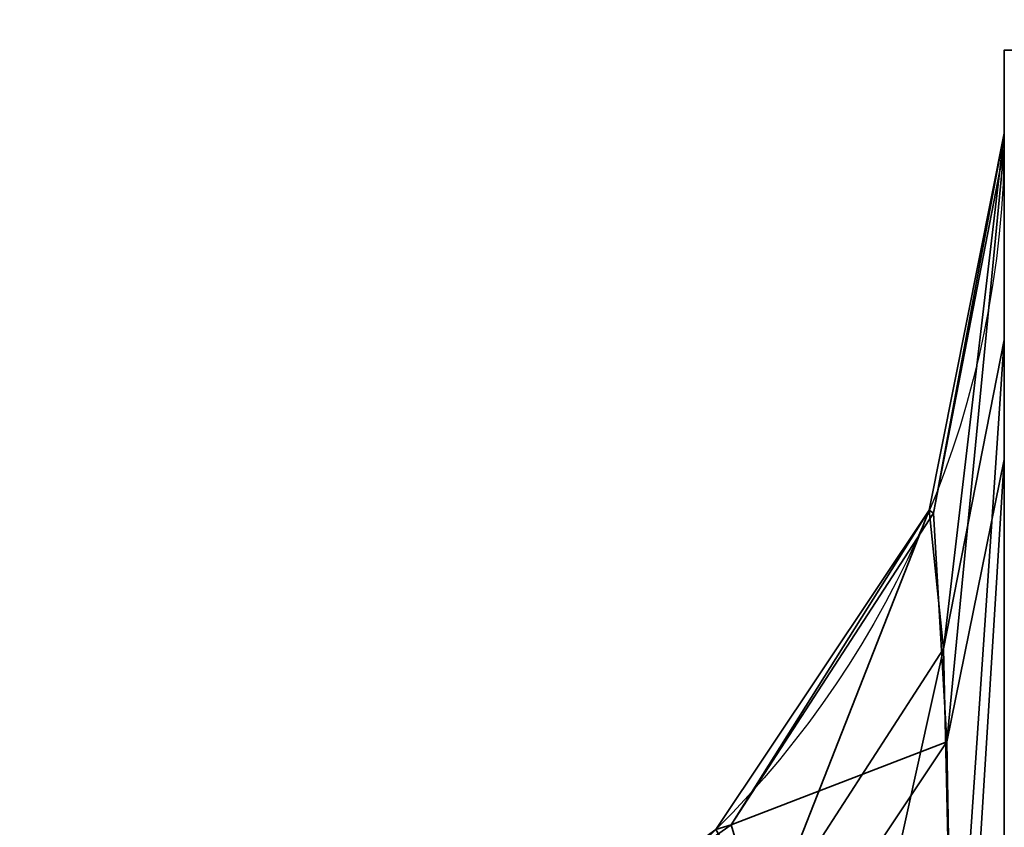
# Model space of a CAD drawing. Header units: millimetres. Extents: x -488 to 6688, y -115 to 115.
# Tile 518 of 656: x 1134.1 to 1134.8, y 1.848 to 2.422. Entities that reach past the tile are written whole.
import ezdxf

# ---------------------------------------------------------------- set-up
doc = ezdxf.new("R2010")
doc.units = ezdxf.units.MM
doc.layers.add('151', color=7, linetype='Continuous', true_color=0xffffff)

# ---------------------------------------------------------------- blocks, each defined once
blk = doc.blocks.new('UG_SURFACE_002')
at = {"layer": '151', "color": 252, "linetype": 'Continuous', "lineweight": 35}
for points in [[(2037.4999, -15, 2194.25011), (2037.4999, 115, 2194.25011), (962.49998, 115, 2194.25011), (962.49998, -15, 2194.25011)], [(1112.49995, -15, 2044.25001), (1112.49995, 115, 2044.25001), (1887.50005, 115, 2044.25001), (1887.50005, -15, 2044.25001)]]:
    blk.add_3dface(points, dxfattribs=at)
blk = doc.blocks.new('UG_SURFACE_115')
at = {"layer": '151', "color": 252, "linetype": 'Continuous', "lineweight": 35}
for points in [[(1134.79996, 2.4, 981.24999), (1134.79996, -7.30276, 985.33517), (1134.79996, -6.95638, 985.5352)], [(1134.79996, 2.4, 981.24999), (1134.79996, -4.30276, 993.83521), (1134.79996, -3.95638, 994.03518)], [(1134.79996, -4.30276, 993.83521), (1134.79996, 2.4, 981.24999), (1134.79996, -6.63812, 986.24998), (1134.79996, -6.72128, 986.64123)], [(1134.79996, -6.95638, 985.5352), (1134.79996, -6.72128, 985.85874), (1134.79996, 2.4, 981.24999)], [(1134.79996, -3.95638, 994.03518), (1134.79996, -3.72128, 994.35878), (1134.79996, 2.4, 981.24999)], [(1134.79996, -6.72128, 985.85874), (1134.79996, -6.63812, 986.24998), (1134.79996, 2.4, 981.24999)], [(1134.79996, -3.72128, 994.35878), (1134.79996, -3.63812, 994.75002), (1134.79996, 2.19413, 1007.20632), (1134.79996, 2.4, 981.24999)], [(1134.79996, 2.4, 1166.24999), (1134.79996, 2.4, 981.24999), (1134.79996, 2.34102, 1007.8733), (1134.79996, 2.34102, 1164.62672)], [(1134.79996, 2.4, 981.24999), (1134.79996, 2.19413, 1007.20632), (1134.79996, 2.34102, 1007.8733)], [(1134.79996, 2.4, 1166.24999), (1134.79996, 2.10906, 1165.45129), (1134.79996, 1.67356, 1165.9013)], [(1134.79996, 2.34102, 1164.62672), (1134.79996, 2.33, 1164.814), (1134.79996, 2.4, 1166.24999)], [(1134.79996, -7.70054, 985.29339), (1134.79996, -7.30276, 985.33517), (1134.79996, 2.4, 981.24999), (1134.79996, -18.0201, 981.24999)], [(1134.79996, 2.33, 1164.814), (1134.79996, 2.10906, 1165.45129), (1134.79996, 2.4, 1166.24999)], [(1134.79996, 1.67356, 1165.9013), (1134.79996, 1, 1166.24999), (1134.79996, 2.4, 1166.24999)], [(1135.49995, 2.4, 1166.24999), (1135.49995, 2.4, 981.24999), (1134.79996, 2.4, 981.24999), (1134.79996, 2.4, 1166.24999)], [(1135.49995, 1, 1166.24999), (1135.49995, 2.4, 1166.24999), (1134.79996, 2.4, 1166.24999), (1134.79996, 1, 1166.24999)], [(1134.79996, -18.0201, 981.24999), (1134.79996, 2.4, 981.24999), (1135.49995, 2.4, 981.24999), (1135.49995, -18.0201, 981.24999)], [(1134.7568, 1.97462, 1007.30872), (1134.74667, 2.07314, 1007.8733), (1134.79996, 2.34102, 1007.8733)], [(1134.79996, 2.34102, 1164.62672), (1134.79996, 2.34102, 1007.8733), (1134.74667, 2.07314, 1007.8733), (1134.74667, 2.07314, 1164.62672)], [(1134.79996, 2.34102, 1164.62672), (1134.74667, 2.07314, 1164.62672), (1134.74965, 2.07107, 1164.78336)], [(1134.74965, 2.07107, 1164.78336), (1134.79996, 2.33, 1164.814), (1134.79996, 2.34102, 1164.62672)], [(1134.79996, 2.34102, 1007.8733), (1134.79996, 2.19413, 1007.20632), (1134.7568, 1.97462, 1007.30872)], [(1134.79996, 2.33, 1164.814), (1134.74965, 2.07107, 1164.78336), (1134.75907, 1.90835, 1165.32707)], [(1134.75907, 1.90835, 1165.32707), (1134.79996, 2.10906, 1165.45129), (1134.79996, 2.33, 1164.814)], [(1134.76384, 1.66313, 1006.86705), (1134.7568, 1.97462, 1007.30872), (1134.79996, 2.19413, 1007.20632)], [(1134.79996, 2.19413, 1007.20632), (1134.79996, 1.80577, 1006.69706), (1134.76384, 1.66313, 1006.86705)], [(1134.79996, 2.19413, 1007.20632), (1134.79996, -3.72128, 995.14121), (1134.79996, -3.95638, 995.4648)], [(1134.79996, 2.19413, 1007.20632), (1134.79996, -3.63812, 994.75002), (1134.79996, -3.72128, 995.14121)], [(1134.79996, 1.80577, 1006.69706), (1134.79996, 2.19413, 1007.20632), (1134.79996, -3.95638, 995.4648)], [(1134.79996, 2.10906, 1165.45129), (1134.75907, 1.90835, 1165.32707), (1134.76527, 1.55404, 1165.71903)], [(1134.76527, 1.55404, 1165.71903), (1134.79996, 1.67356, 1165.9013), (1134.79996, 2.10906, 1165.45129)], [(1134.63235, 1.78223, 1007.39849), (1134.59492, 1.84605, 1007.8733), (1134.74667, 2.07314, 1007.8733)], [(1134.74667, 2.07314, 1164.62672), (1134.74667, 2.07314, 1007.8733), (1134.59492, 1.84605, 1007.8733), (1134.59492, 1.84605, 1164.62672)], [(1134.74667, 2.07314, 1164.62672), (1134.59492, 1.84605, 1164.62672), (1134.60577, 1.8494, 1164.75713)], [(1134.60577, 1.8494, 1164.75713), (1134.74965, 2.07107, 1164.78336), (1134.74667, 2.07314, 1164.62672)], [(1134.74667, 2.07314, 1007.8733), (1134.7568, 1.97462, 1007.30872), (1134.63235, 1.78223, 1007.39849)], [(1134.75907, 1.90835, 1165.32707), (1134.74965, 2.07107, 1164.78336), (1134.60577, 1.8494, 1164.75713)], [(1134.65929, 1.53519, 1007.01952), (1134.63235, 1.78223, 1007.39849), (1134.7568, 1.97462, 1007.30872)], [(1134.7568, 1.97462, 1007.30872), (1134.76384, 1.66313, 1006.86705), (1134.65929, 1.53519, 1007.01952)], [(1134.60577, 1.8494, 1164.75713), (1134.64081, 1.73113, 1165.21752), (1134.75907, 1.90835, 1165.32707)], [(1134.76527, 1.55404, 1165.71903), (1134.75907, 1.90835, 1165.32707), (1134.64081, 1.73113, 1165.21752)], [(1134.64081, 1.73113, 1165.21752), (1134.60577, 1.8494, 1164.75713), (1134.38916, 1.6969, 1164.73913)], [(1134.38916, 1.6969, 1164.73913), (1134.60577, 1.8494, 1164.75713), (1134.59492, 1.84605, 1164.62672)]]:
    blk.add_3dface(points, dxfattribs=at)
blk = doc.blocks.new('UG_SURFACE_118')
at = {"layer": '151', "color": 252, "linetype": 'Continuous', "lineweight": 35}
for points in [[(1134.79996, 2.4, 981.24999), (1134.79996, -7.30276, 985.33517), (1134.79996, -6.95638, 985.5352)], [(1134.79996, 2.4, 981.24999), (1134.79996, -4.30276, 993.83521), (1134.79996, -3.95638, 994.03518)], [(1134.79996, -4.30276, 993.83521), (1134.79996, 2.4, 981.24999), (1134.79996, -6.63812, 986.24998), (1134.79996, -6.72128, 986.64123)], [(1134.79996, -6.95638, 985.5352), (1134.79996, -6.72128, 985.85874), (1134.79996, 2.4, 981.24999)], [(1134.79996, -3.95638, 994.03518), (1134.79996, -3.72128, 994.35878), (1134.79996, 2.4, 981.24999)], [(1134.79996, -6.72128, 985.85874), (1134.79996, -6.63812, 986.24998), (1134.79996, 2.4, 981.24999)], [(1134.79996, -3.72128, 994.35878), (1134.79996, -3.63812, 994.75002), (1134.79996, 2.19413, 1007.20632), (1134.79996, 2.4, 981.24999)], [(1134.79996, 2.4, 1166.24999), (1134.79996, 2.4, 981.24999), (1134.79996, 2.34102, 1007.8733), (1134.79996, 2.34102, 1164.62672)], [(1134.79996, 2.4, 981.24999), (1134.79996, 2.19413, 1007.20632), (1134.79996, 2.34102, 1007.8733)], [(1134.79996, 2.4, 1166.24999), (1134.79996, 2.10906, 1165.45129), (1134.79996, 1.67356, 1165.9013)], [(1134.79996, 2.34102, 1164.62672), (1134.79996, 2.33, 1164.814), (1134.79996, 2.4, 1166.24999)], [(1134.79996, -7.70054, 985.29339), (1134.79996, -7.30276, 985.33517), (1134.79996, 2.4, 981.24999), (1134.79996, -18.0201, 981.24999)], [(1134.79996, 2.33, 1164.814), (1134.79996, 2.10906, 1165.45129), (1134.79996, 2.4, 1166.24999)], [(1134.79996, 1.67356, 1165.9013), (1134.79996, 1, 1166.24999), (1134.79996, 2.4, 1166.24999)], [(1135.49995, 2.4, 1166.24999), (1135.49995, 2.4, 981.24999), (1134.79996, 2.4, 981.24999), (1134.79996, 2.4, 1166.24999)], [(1135.49995, 1, 1166.24999), (1135.49995, 2.4, 1166.24999), (1134.79996, 2.4, 1166.24999), (1134.79996, 1, 1166.24999)], [(1134.79996, -18.0201, 981.24999), (1134.79996, 2.4, 981.24999), (1135.49995, 2.4, 981.24999), (1135.49995, -18.0201, 981.24999)], [(1134.7568, 1.97462, 1007.30872), (1134.74667, 2.07314, 1007.8733), (1134.79996, 2.34102, 1007.8733)], [(1134.79996, 2.34102, 1164.62672), (1134.79996, 2.34102, 1007.8733), (1134.74667, 2.07314, 1007.8733), (1134.74667, 2.07314, 1164.62672)], [(1134.79996, 2.34102, 1164.62672), (1134.74667, 2.07314, 1164.62672), (1134.74965, 2.07107, 1164.78336)], [(1134.74965, 2.07107, 1164.78336), (1134.79996, 2.33, 1164.814), (1134.79996, 2.34102, 1164.62672)], [(1134.79996, 2.34102, 1007.8733), (1134.79996, 2.19413, 1007.20632), (1134.7568, 1.97462, 1007.30872)], [(1134.79996, 2.33, 1164.814), (1134.74965, 2.07107, 1164.78336), (1134.75907, 1.90835, 1165.32707)], [(1134.75907, 1.90835, 1165.32707), (1134.79996, 2.10906, 1165.45129), (1134.79996, 2.33, 1164.814)], [(1134.76384, 1.66313, 1006.86705), (1134.7568, 1.97462, 1007.30872), (1134.79996, 2.19413, 1007.20632)], [(1134.79996, 2.19413, 1007.20632), (1134.79996, 1.80577, 1006.69706), (1134.76384, 1.66313, 1006.86705)], [(1134.79996, 2.19413, 1007.20632), (1134.79996, -3.72128, 995.14121), (1134.79996, -3.95638, 995.4648)], [(1134.79996, 2.19413, 1007.20632), (1134.79996, -3.63812, 994.75002), (1134.79996, -3.72128, 995.14121)], [(1134.79996, 1.80577, 1006.69706), (1134.79996, 2.19413, 1007.20632), (1134.79996, -3.95638, 995.4648)], [(1134.79996, 2.10906, 1165.45129), (1134.75907, 1.90835, 1165.32707), (1134.76527, 1.55404, 1165.71903)], [(1134.76527, 1.55404, 1165.71903), (1134.79996, 1.67356, 1165.9013), (1134.79996, 2.10906, 1165.45129)], [(1134.63235, 1.78223, 1007.39849), (1134.59492, 1.84605, 1007.8733), (1134.74667, 2.07314, 1007.8733)], [(1134.74667, 2.07314, 1164.62672), (1134.74667, 2.07314, 1007.8733), (1134.59492, 1.84605, 1007.8733), (1134.59492, 1.84605, 1164.62672)], [(1134.74667, 2.07314, 1164.62672), (1134.59492, 1.84605, 1164.62672), (1134.60577, 1.8494, 1164.75713)], [(1134.60577, 1.8494, 1164.75713), (1134.74965, 2.07107, 1164.78336), (1134.74667, 2.07314, 1164.62672)], [(1134.74667, 2.07314, 1007.8733), (1134.7568, 1.97462, 1007.30872), (1134.63235, 1.78223, 1007.39849)], [(1134.75907, 1.90835, 1165.32707), (1134.74965, 2.07107, 1164.78336), (1134.60577, 1.8494, 1164.75713)], [(1134.65929, 1.53519, 1007.01952), (1134.63235, 1.78223, 1007.39849), (1134.7568, 1.97462, 1007.30872)], [(1134.7568, 1.97462, 1007.30872), (1134.76384, 1.66313, 1006.86705), (1134.65929, 1.53519, 1007.01952)], [(1134.60577, 1.8494, 1164.75713), (1134.64081, 1.73113, 1165.21752), (1134.75907, 1.90835, 1165.32707)], [(1134.76527, 1.55404, 1165.71903), (1134.75907, 1.90835, 1165.32707), (1134.64081, 1.73113, 1165.21752)], [(1134.64081, 1.73113, 1165.21752), (1134.60577, 1.8494, 1164.75713), (1134.38916, 1.6969, 1164.73913)], [(1134.38916, 1.6969, 1164.73913), (1134.60577, 1.8494, 1164.75713), (1134.59492, 1.84605, 1164.62672)]]:
    blk.add_3dface(points, dxfattribs=at)
blk = doc.blocks.new('UG_SURFACE_125')
at = {"layer": '151', "color": 252, "linetype": 'Continuous', "lineweight": 35}
for points in [[(1134.79996, 2.4, 981.24999), (1134.79996, -7.30276, 985.33517), (1134.79996, -6.95638, 985.5352)], [(1134.79996, 2.4, 981.24999), (1134.79996, -4.30276, 993.83521), (1134.79996, -3.95638, 994.03518)], [(1134.79996, -4.30276, 993.83521), (1134.79996, 2.4, 981.24999), (1134.79996, -6.63812, 986.24998), (1134.79996, -6.72128, 986.64123)], [(1134.79996, -6.95638, 985.5352), (1134.79996, -6.72128, 985.85874), (1134.79996, 2.4, 981.24999)], [(1134.79996, -3.95638, 994.03518), (1134.79996, -3.72128, 994.35878), (1134.79996, 2.4, 981.24999)], [(1134.79996, -6.72128, 985.85874), (1134.79996, -6.63812, 986.24998), (1134.79996, 2.4, 981.24999)], [(1134.79996, -3.72128, 994.35878), (1134.79996, -3.63812, 994.75002), (1134.79996, 2.19413, 1007.20632), (1134.79996, 2.4, 981.24999)], [(1134.79996, 2.4, 1166.24999), (1134.79996, 2.4, 981.24999), (1134.79996, 2.34102, 1007.8733), (1134.79996, 2.34102, 1164.62672)], [(1134.79996, 2.4, 981.24999), (1134.79996, 2.19413, 1007.20632), (1134.79996, 2.34102, 1007.8733)], [(1134.79996, 2.4, 1166.24999), (1134.79996, 2.10906, 1165.45129), (1134.79996, 1.67356, 1165.9013)], [(1134.79996, 2.34102, 1164.62672), (1134.79996, 2.33, 1164.814), (1134.79996, 2.4, 1166.24999)], [(1134.79996, -7.70054, 985.29339), (1134.79996, -7.30276, 985.33517), (1134.79996, 2.4, 981.24999), (1134.79996, -18.0201, 981.24999)], [(1134.79996, 2.33, 1164.814), (1134.79996, 2.10906, 1165.45129), (1134.79996, 2.4, 1166.24999)], [(1134.79996, 1.67356, 1165.9013), (1134.79996, 1, 1166.24999), (1134.79996, 2.4, 1166.24999)], [(1135.49995, 2.4, 1166.24999), (1135.49995, 2.4, 981.24999), (1134.79996, 2.4, 981.24999), (1134.79996, 2.4, 1166.24999)], [(1135.49995, 1, 1166.24999), (1135.49995, 2.4, 1166.24999), (1134.79996, 2.4, 1166.24999), (1134.79996, 1, 1166.24999)], [(1134.79996, -18.0201, 981.24999), (1134.79996, 2.4, 981.24999), (1135.49995, 2.4, 981.24999), (1135.49995, -18.0201, 981.24999)], [(1134.7568, 1.97462, 1007.30872), (1134.74667, 2.07314, 1007.8733), (1134.79996, 2.34102, 1007.8733)], [(1134.79996, 2.34102, 1164.62672), (1134.79996, 2.34102, 1007.8733), (1134.74667, 2.07314, 1007.8733), (1134.74667, 2.07314, 1164.62672)], [(1134.79996, 2.34102, 1164.62672), (1134.74667, 2.07314, 1164.62672), (1134.74965, 2.07107, 1164.78336)], [(1134.74965, 2.07107, 1164.78336), (1134.79996, 2.33, 1164.814), (1134.79996, 2.34102, 1164.62672)], [(1134.79996, 2.34102, 1007.8733), (1134.79996, 2.19413, 1007.20632), (1134.7568, 1.97462, 1007.30872)], [(1134.79996, 2.33, 1164.814), (1134.74965, 2.07107, 1164.78336), (1134.75907, 1.90835, 1165.32707)], [(1134.75907, 1.90835, 1165.32707), (1134.79996, 2.10906, 1165.45129), (1134.79996, 2.33, 1164.814)], [(1134.76384, 1.66313, 1006.86705), (1134.7568, 1.97462, 1007.30872), (1134.79996, 2.19413, 1007.20632)], [(1134.79996, 2.19413, 1007.20632), (1134.79996, 1.80577, 1006.69706), (1134.76384, 1.66313, 1006.86705)], [(1134.79996, 2.19413, 1007.20632), (1134.79996, -3.72128, 995.14121), (1134.79996, -3.95638, 995.4648)], [(1134.79996, 2.19413, 1007.20632), (1134.79996, -3.63812, 994.75002), (1134.79996, -3.72128, 995.14121)], [(1134.79996, 1.80577, 1006.69706), (1134.79996, 2.19413, 1007.20632), (1134.79996, -3.95638, 995.4648)], [(1134.79996, 2.10906, 1165.45129), (1134.75907, 1.90835, 1165.32707), (1134.76527, 1.55404, 1165.71903)], [(1134.76527, 1.55404, 1165.71903), (1134.79996, 1.67356, 1165.9013), (1134.79996, 2.10906, 1165.45129)], [(1134.63235, 1.78223, 1007.39849), (1134.59492, 1.84605, 1007.8733), (1134.74667, 2.07314, 1007.8733)], [(1134.74667, 2.07314, 1164.62672), (1134.74667, 2.07314, 1007.8733), (1134.59492, 1.84605, 1007.8733), (1134.59492, 1.84605, 1164.62672)], [(1134.74667, 2.07314, 1164.62672), (1134.59492, 1.84605, 1164.62672), (1134.60577, 1.8494, 1164.75713)], [(1134.60577, 1.8494, 1164.75713), (1134.74965, 2.07107, 1164.78336), (1134.74667, 2.07314, 1164.62672)], [(1134.74667, 2.07314, 1007.8733), (1134.7568, 1.97462, 1007.30872), (1134.63235, 1.78223, 1007.39849)], [(1134.75907, 1.90835, 1165.32707), (1134.74965, 2.07107, 1164.78336), (1134.60577, 1.8494, 1164.75713)], [(1134.65929, 1.53519, 1007.01952), (1134.63235, 1.78223, 1007.39849), (1134.7568, 1.97462, 1007.30872)], [(1134.7568, 1.97462, 1007.30872), (1134.76384, 1.66313, 1006.86705), (1134.65929, 1.53519, 1007.01952)], [(1134.60577, 1.8494, 1164.75713), (1134.64081, 1.73113, 1165.21752), (1134.75907, 1.90835, 1165.32707)], [(1134.76527, 1.55404, 1165.71903), (1134.75907, 1.90835, 1165.32707), (1134.64081, 1.73113, 1165.21752)], [(1134.64081, 1.73113, 1165.21752), (1134.60577, 1.8494, 1164.75713), (1134.38916, 1.6969, 1164.73913)], [(1134.38916, 1.6969, 1164.73913), (1134.60577, 1.8494, 1164.75713), (1134.59492, 1.84605, 1164.62672)]]:
    blk.add_3dface(points, dxfattribs=at)

msp = doc.modelspace()

# ---------------------------------------------------------------- linework, layer by layer
at = {"layer": '151', "color": 251, "linetype": 'Continuous', "lineweight": -3, "true_color": 0x636466, "extrusion": (0, 0, -1)}
for centre in [(-1134.1, 2.34102, -1164.62669), (-1134.1, 2.34102, -1007.87331), (-1134.1, 2.34102, -1007.87331), (-1134.1, 2.34102, -1164.62669), (-1134.1, 2.34102, -1007.87331), (-1134.1, 2.34102, -1164.62669)]:
    msp.add_arc(centre, 0.7, 180, 270, dxfattribs=at)
at = {"layer": '151', "color": 251, "linetype": 'Continuous', "lineweight": -3, "true_color": 0x636466, "extrusion": (-2.37351e-16, -0.395731, -0.918367)}
msp.add_ellipse((1134.1, 2.34102, 1006.81407), major_axis=(0, 1.85365, -0.79875), ratio=0.69361, start_param=1.570796, end_param=2.803205, dxfattribs=at)
msp.add_ellipse((1134.1, 2.34102, 1006.81407), major_axis=(0, 1.85365, -0.79875), ratio=0.69361, start_param=1.570796, end_param=2.803205, dxfattribs=at)
msp.add_ellipse((1134.1, 2.34102, 1006.81407), major_axis=(0, 1.85365, -0.79875), ratio=0.69361, start_param=1.570796, end_param=2.803205, dxfattribs=at)
at = {"layer": '151', "color": 251, "linetype": 'Continuous', "lineweight": -3, "true_color": 0x636466, "extrusion": (4.32051e-16, 0.72035, -0.69361)}
msp.add_ellipse((1134.1, 2.34102, 1165.68593), major_axis=(0, 1.4, 1.45397), ratio=0.69361, start_param=1.570796, end_param=2.803205, dxfattribs=at)
msp.add_ellipse((1134.1, 2.34102, 1165.68593), major_axis=(0, 1.4, 1.45397), ratio=0.69361, start_param=1.570796, end_param=2.803205, dxfattribs=at)
msp.add_ellipse((1134.1, 2.34102, 1165.68593), major_axis=(0, 1.4, 1.45397), ratio=0.69361, start_param=1.570796, end_param=2.803205, dxfattribs=at)
at = {"layer": '151', "color": 251, "linetype": 'Continuous', "lineweight": -3, "true_color": 0x636466, "extrusion": (4.32051e-16, 0.72035, 0.69361)}
msp.add_ellipse((1134.1, 2.34102, 1006.81407), major_axis=(0, 1.4, -1.45397), ratio=0.69361, start_param=3.47998, end_param=4.712389, dxfattribs=at)
msp.add_ellipse((1134.1, 2.34102, 1006.81407), major_axis=(0, 1.4, -1.45397), ratio=0.69361, start_param=3.47998, end_param=4.712389, dxfattribs=at)
msp.add_ellipse((1134.1, 2.34102, 1006.81407), major_axis=(0, 1.4, -1.45397), ratio=0.69361, start_param=3.47998, end_param=4.712389, dxfattribs=at)
at = {"layer": '151', "color": 251, "linetype": 'Continuous', "lineweight": -3, "true_color": 0x636466, "extrusion": (-2.37351e-16, -0.395731, 0.918367)}
msp.add_ellipse((1134.1, 2.34102, 1165.68593), major_axis=(0, 1.85365, 0.79875), ratio=0.69361, start_param=3.47998, end_param=4.712389, dxfattribs=at)
msp.add_ellipse((1134.1, 2.34102, 1165.68593), major_axis=(0, 1.85365, 0.79875), ratio=0.69361, start_param=3.47998, end_param=4.712389, dxfattribs=at)
msp.add_ellipse((1134.1, 2.34102, 1165.68593), major_axis=(0, 1.85365, 0.79875), ratio=0.69361, start_param=3.47998, end_param=4.712389, dxfattribs=at)

# ---------------------------------------------------------------- block references
at = {"layer": '151', "color": 251, "linetype": 'Continuous', "lineweight": -3, "true_color": 0x636466}
for name in ['UG_SURFACE_002', 'UG_SURFACE_115', 'UG_SURFACE_118', 'UG_SURFACE_125']:
    msp.add_blockref(name, (0, 0), dxfattribs=at)

doc.saveas('drawing.dxf')
